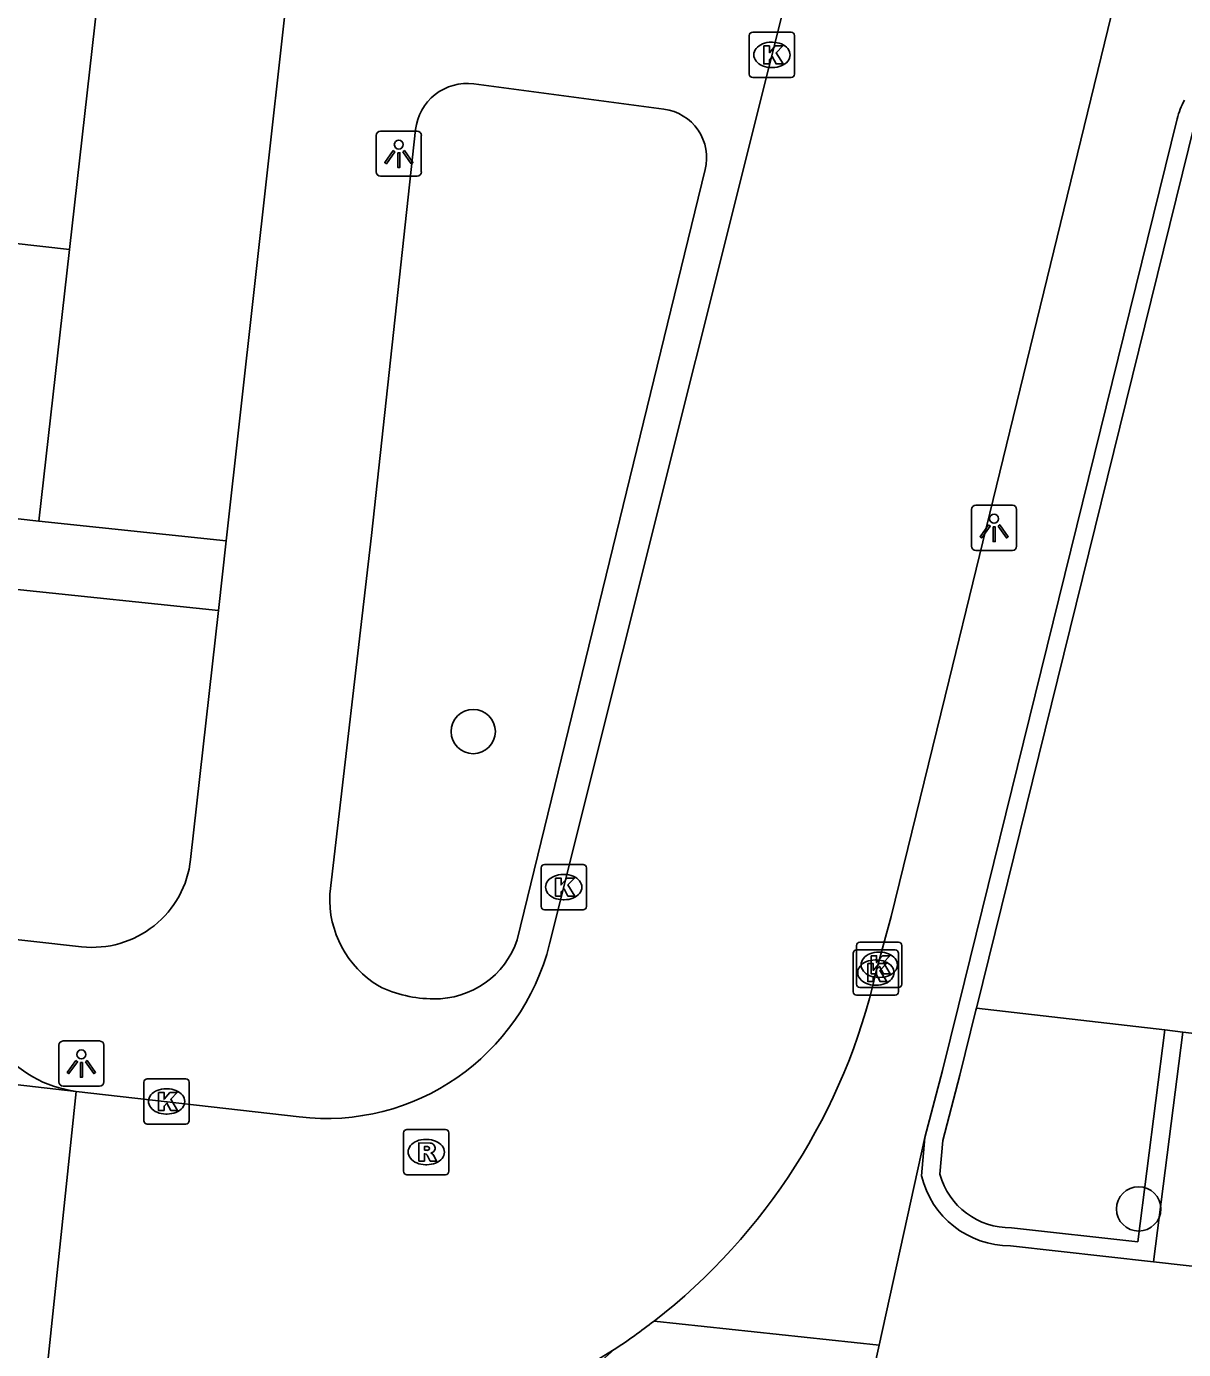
# Model space of a CAD drawing. Extents: x 162026 to 163499, y 387297 to 388169.
# Drawn here: x 162467.41 to 162492.97, y 387621.69 to 387650.92 of the extents above; entities that cross this region are included whole.
import ezdxf

# ---------------------------------------------------------------- set-up
doc = ezdxf.new("R2010")
doc.units = 0
for name, color, linetype in [('IMGEO_Boom', 7, 'Continuous'), ('IMGEO_Groenvoorziening', 7, 'Continuous'), ('IMGEO_Haag', 7, 'Continuous'), ('IMGEO_Kolk', 7, 'Continuous'), ('IMGEO_Lichtpunt', 7, 'Continuous'), ('IMGEO_Pand', 7, 'Continuous'), ('IMGEO_Rijbaan_lokaal_open', 7, 'Continuous'), ('IMGEO_Rioolput', 7, 'Continuous'), ('IMGEO_Voetpad_open', 7, 'Continuous')]:
    doc.layers.add(name, color=color, linetype=linetype)

msp = doc.modelspace()

# ---------------------------------------------------------------- linework, layer by layer
at = {"layer": 'IMGEO_Boom'}
for centre in [(162477.278, 387635.34), (162491.978, 387624.792)]:
    msp.add_circle(centre, 0.489, dxfattribs=at)
at = {"layer": 'IMGEO_Groenvoorziening'}
for points in [[(162492.553, 387628.747), (162488.396, 387629.232)], [(162498.966, 387628), (162492.95, 387628.701)]]:
    msp.add_lwpolyline(points, dxfattribs=at)
at = {"layer": 'IMGEO_Haag'}
for points in [[(162488.396, 387629.232), (162493.218, 387648.785)], [(162487.586, 387625.558), (162487.652, 387626.303), (162488.03, 387627.751), (162488.383, 387629.182), (162488.396, 387629.232)], [(162492.553, 387628.747), (162491.957, 387624.066), (162489.167, 387624.378)], [(162492.304, 387623.624), (162492.95, 387628.701)], [(162492.95, 387628.701), (162492.553, 387628.747)]]:
    msp.add_lwpolyline(points, dxfattribs=at)
msp.add_arc((162489.139, 387625.989), 1.612, 195.5246, 271.0028, dxfattribs=at)
at = {"layer": 'IMGEO_Kolk'}
for p, q in [((162483.451, 387650.793), (162484.303, 387650.793)), ((162483.376, 387649.867), (162483.376, 387650.719)), ((162483.864, 387650.573), (162483.889, 387650.573)), ((162484.377, 387650.719), (162484.377, 387649.867)), ((162483.887, 387650.013), (162483.862, 387650.013)), ((162484.303, 387649.793), (162483.451, 387649.793)), ((162478.851, 387632.404), (162479.703, 387632.404)), ((162478.776, 387631.478), (162478.776, 387632.33)), ((162479.264, 387632.184), (162479.289, 387632.184)), ((162479.777, 387632.33), (162479.777, 387631.478)), ((162479.287, 387631.624), (162479.262, 387631.624)), ((162479.703, 387631.404), (162478.851, 387631.404)), ((162485.746, 387629.762), (162485.746, 387630.614)), ((162485.821, 387630.688), (162486.673, 387630.688)), ((162486.747, 387630.614), (162486.747, 387629.762)), ((162485.671, 387629.589), (162485.671, 387630.441)), ((162485.746, 387630.515), (162486.598, 387630.515)), ((162486.234, 387630.468), (162486.259, 387630.468)), ((162486.672, 387630.441), (162486.672, 387629.589)), ((162486.159, 387630.295), (162486.184, 387630.295)), ((162486.182, 387629.735), (162486.157, 387629.735)), ((162486.257, 387629.908), (162486.232, 387629.908)), ((162486.598, 387629.515), (162485.746, 387629.515)), ((162486.673, 387629.688), (162485.821, 387629.688)), ((162470.003, 387626.743), (162470.003, 387627.595)), ((162470.078, 387627.669), (162470.93, 387627.669)), ((162470.491, 387627.449), (162470.516, 387627.449)), ((162471.004, 387627.595), (162471.004, 387626.743)), ((162470.514, 387626.889), (162470.489, 387626.889)), ((162470.93, 387626.669), (162470.078, 387626.669))]:
    msp.add_line(p, q, dxfattribs=at)
for points in [[(162483.451, 387650.793), (162484.303, 387650.793)], [(162483.376, 387649.867), (162483.376, 387650.719)], [(162483.697, 387650.493), (162483.82, 387650.493), (162483.82, 387650.342), (162483.95, 387650.493), (162484.114, 387650.493), (162483.968, 387650.342), (162484.121, 387650.093), (162483.969, 387650.093), (162483.884, 387650.257), (162483.82, 387650.19), (162483.82, 387650.093), (162483.697, 387650.093), (162483.697, 387650.493)], [(162484.377, 387650.719), (162484.377, 387649.867)], [(162484.303, 387649.793), (162483.451, 387649.793)], [(162478.851, 387632.404), (162479.703, 387632.404)], [(162478.776, 387631.478), (162478.776, 387632.33)], [(162479.097, 387632.104), (162479.22, 387632.104), (162479.22, 387631.953), (162479.35, 387632.104), (162479.514, 387632.104), (162479.368, 387631.953), (162479.521, 387631.704), (162479.369, 387631.704), (162479.284, 387631.868), (162479.22, 387631.801), (162479.22, 387631.704), (162479.097, 387631.704), (162479.097, 387632.104)], [(162479.777, 387632.33), (162479.777, 387631.478)], [(162479.703, 387631.404), (162478.851, 387631.404)], [(162485.746, 387629.762), (162485.746, 387630.614)], [(162485.821, 387630.688), (162486.673, 387630.688)], [(162486.747, 387630.614), (162486.747, 387629.762)], [(162485.671, 387629.589), (162485.671, 387630.441)], [(162485.746, 387630.515), (162486.598, 387630.515)], [(162486.067, 387630.388), (162486.19, 387630.388), (162486.19, 387630.237), (162486.32, 387630.388), (162486.484, 387630.388), (162486.338, 387630.237), (162486.491, 387629.988), (162486.339, 387629.988), (162486.254, 387630.152), (162486.19, 387630.085), (162486.19, 387629.988), (162486.067, 387629.988), (162486.067, 387630.388)], [(162486.672, 387630.441), (162486.672, 387629.589)], [(162485.992, 387630.215), (162486.115, 387630.215), (162486.115, 387630.064), (162486.245, 387630.215), (162486.409, 387630.215), (162486.263, 387630.064), (162486.416, 387629.815), (162486.264, 387629.815), (162486.179, 387629.979), (162486.115, 387629.912), (162486.115, 387629.815), (162485.992, 387629.815), (162485.992, 387630.215)], [(162486.598, 387629.515), (162485.746, 387629.515)], [(162486.673, 387629.688), (162485.821, 387629.688)], [(162470.003, 387626.743), (162470.003, 387627.595)], [(162470.078, 387627.669), (162470.93, 387627.669)], [(162471.004, 387627.595), (162471.004, 387626.743)], [(162470.324, 387627.369), (162470.447, 387627.369), (162470.447, 387627.218), (162470.577, 387627.369), (162470.741, 387627.369), (162470.595, 387627.218), (162470.748, 387626.969), (162470.596, 387626.969), (162470.511, 387627.133), (162470.447, 387627.066), (162470.447, 387626.969), (162470.324, 387626.969), (162470.324, 387627.369)], [(162470.93, 387626.669), (162470.078, 387626.669)]]:
    msp.add_lwpolyline(points, dxfattribs=at)
for centre, start, end in [((162483.453, 387650.717), 91.552, 178.448), ((162483.453, 387650.717), 91.552, 178.448), ((162484.301, 387650.717), 1.552, 88.448), ((162484.301, 387650.717), 1.552, 88.448), ((162483.453, 387649.869), 181.552, 268.448), ((162483.453, 387649.869), 181.552, 268.448), ((162484.301, 387649.869), 271.552, 358.448), ((162484.301, 387649.869), 271.552, 358.448), ((162478.853, 387632.328), 91.552, 178.448), ((162478.853, 387632.328), 91.552, 178.448), ((162479.701, 387632.328), 1.552, 88.448), ((162479.701, 387632.328), 1.552, 88.448), ((162478.853, 387631.48), 181.552, 268.448), ((162478.853, 387631.48), 181.552, 268.448), ((162479.701, 387631.48), 271.552, 358.448), ((162479.701, 387631.48), 271.552, 358.448), ((162485.823, 387630.612), 91.552, 178.448), ((162485.823, 387630.612), 91.552, 178.448), ((162486.671, 387630.612), 1.552, 88.448), ((162486.671, 387630.612), 1.552, 88.448), ((162485.748, 387630.439), 91.552, 178.448), ((162485.748, 387630.439), 91.552, 178.448), ((162486.596, 387630.439), 1.552, 88.448), ((162486.596, 387630.439), 1.552, 88.448), ((162485.823, 387629.764), 181.552, 268.448), ((162485.823, 387629.764), 181.552, 268.448), ((162486.671, 387629.764), 271.552, 358.448), ((162486.671, 387629.764), 271.552, 358.448), ((162485.748, 387629.591), 181.552, 268.448), ((162485.748, 387629.591), 181.552, 268.448), ((162486.596, 387629.591), 271.552, 358.448), ((162486.596, 387629.591), 271.552, 358.448), ((162470.08, 387627.593), 91.552, 178.448), ((162470.08, 387627.593), 91.552, 178.448), ((162470.928, 387627.593), 1.552, 88.448), ((162470.928, 387627.593), 1.552, 88.448), ((162470.08, 387626.745), 181.552, 268.448), ((162470.08, 387626.745), 181.552, 268.448), ((162470.928, 387626.745), 271.552, 358.448), ((162470.928, 387626.745), 271.552, 358.448)]:
    msp.add_arc(centre, 0.0765, start, end, dxfattribs=at)
for centre, major_axis, ratio, start_param, end_param in [((162483.863, 387650.293), (-0.387, 0.002), 0.722429, 4.712389, 7.853982), ((162483.888, 387650.293), (-0.39, 0.002), 0.717154, 1.570796, 4.712389), ((162479.263, 387631.904), (-0.387, 0.002), 0.722429, 4.712389, 7.853982), ((162479.288, 387631.904), (-0.39, 0.002), 0.717154, 1.570796, 4.712389), ((162486.233, 387630.188), (-0.387, 0.002), 0.722429, 4.712389, 7.853982), ((162486.258, 387630.188), (-0.39, 0.002), 0.717154, 1.570796, 4.712389), ((162486.158, 387630.015), (-0.387, 0.002), 0.722429, 4.712389, 7.853982), ((162486.183, 387630.015), (-0.39, 0.002), 0.717154, 1.570796, 4.712389), ((162470.49, 387627.169), (-0.387, 0.002), 0.722429, 4.712389, 7.853982), ((162470.515, 387627.169), (-0.39, 0.002), 0.717154, 1.570796, 4.712389)]:
    msp.add_ellipse(centre, major_axis=major_axis, ratio=ratio, start_param=start_param, end_param=end_param, dxfattribs=at)
at = {"layer": 'IMGEO_Lichtpunt'}
for p, q in [((162475.135, 387648.514), (162475.135, 387647.707)), ((162475.135, 387648.514), (162475.135, 387647.707)), ((162476.037, 387648.609), (162475.229, 387648.609)), ((162476.037, 387648.609), (162475.229, 387648.609)), ((162476.131, 387647.707), (162476.131, 387648.514)), ((162476.131, 387647.707), (162476.131, 387648.514)), ((162475.229, 387647.613), (162476.037, 387647.613)), ((162475.229, 387647.613), (162476.037, 387647.613)), ((162488.286, 387640.246), (162488.286, 387639.439)), ((162488.286, 387640.246), (162488.286, 387639.439)), ((162489.188, 387640.341), (162488.38, 387640.341)), ((162489.188, 387640.341), (162488.38, 387640.341)), ((162489.282, 387639.439), (162489.282, 387640.246)), ((162489.282, 387639.439), (162489.282, 387640.246)), ((162488.38, 387639.345), (162489.188, 387639.345)), ((162488.38, 387639.345), (162489.188, 387639.345)), ((162468.123, 387628.409), (162468.123, 387627.602)), ((162468.123, 387628.409), (162468.123, 387627.602)), ((162469.025, 387628.504), (162468.217, 387628.504)), ((162469.025, 387628.504), (162468.217, 387628.504)), ((162469.119, 387627.602), (162469.119, 387628.409)), ((162469.119, 387627.602), (162469.119, 387628.409)), ((162468.217, 387627.508), (162469.025, 387627.508)), ((162468.217, 387627.508), (162469.025, 387627.508))]:
    msp.add_line(p, q, dxfattribs=at)
for points in [[(162475.509, 387648.178), (162475.548, 387648.15), (162475.36, 387647.888), (162475.322, 387647.915), (162475.509, 387648.178)], [(162475.721, 387648.15), (162475.759, 387648.177), (162475.946, 387647.915), (162475.907, 387647.887), (162475.721, 387648.15)], [(162475.611, 387648.13), (162475.658, 387648.13), (162475.658, 387647.808), (162475.611, 387647.808), (162475.611, 387648.13)], [(162488.66, 387639.91), (162488.699, 387639.882), (162488.511, 387639.62), (162488.473, 387639.647), (162488.66, 387639.91)], [(162488.762, 387639.862), (162488.809, 387639.862), (162488.809, 387639.54), (162488.762, 387639.54), (162488.762, 387639.862)], [(162488.872, 387639.882), (162488.91, 387639.909), (162489.097, 387639.647), (162489.058, 387639.619), (162488.872, 387639.882)], [(162468.497, 387628.073), (162468.536, 387628.045), (162468.348, 387627.783), (162468.31, 387627.81), (162468.497, 387628.073)], [(162468.599, 387628.025), (162468.646, 387628.025), (162468.646, 387627.703), (162468.599, 387627.703), (162468.599, 387628.025)], [(162468.709, 387628.045), (162468.747, 387628.072), (162468.934, 387627.81), (162468.895, 387627.782), (162468.709, 387628.045)]]:
    msp.add_lwpolyline(points, dxfattribs=at)
for centre in [(162475.634, 387648.312), (162488.785, 387640.044), (162468.622, 387628.207)]:
    msp.add_circle(centre, 0.0994, dxfattribs=at)
for centre, start, end in [((162475.229, 387648.514), 90, 180), ((162475.229, 387648.514), 90, 180), ((162476.037, 387648.514), 0, 90), ((162476.037, 387648.514), 0, 90), ((162475.229, 387647.707), 180, 270), ((162475.229, 387647.707), 180, 270), ((162476.037, 387647.707), 270, 0), ((162476.037, 387647.707), 270, 360), ((162488.38, 387640.246), 90, 180), ((162488.38, 387640.246), 90, 180), ((162489.188, 387640.246), 0, 90), ((162489.188, 387640.246), 0, 90), ((162488.38, 387639.439), 180, 270), ((162488.38, 387639.439), 180, 270), ((162489.188, 387639.439), 270, 0), ((162489.188, 387639.439), 270, 360), ((162468.217, 387628.409), 90, 180), ((162468.217, 387628.409), 90, 180), ((162469.025, 387628.409), 0, 90), ((162469.025, 387628.409), 0, 90), ((162468.217, 387627.602), 180, 270), ((162468.217, 387627.602), 180, 270), ((162469.025, 387627.602), 270, 0), ((162469.025, 387627.602), 270, 360)]:
    msp.add_arc(centre, 0.0946, start, end, dxfattribs=at)
at = {"layer": 'IMGEO_Pand'}
for points in [[(162469.03, 387651.945), (162468.359, 387645.992)], [(162459.506, 387646.989), (162468.359, 387645.992)], [(162468.359, 387645.992), (162467.683, 387639.99)], [(162467.683, 387639.99), (162462.715, 387640.55), (162459.724, 387640.887)]]:
    msp.add_lwpolyline(points, dxfattribs=at)
at = {"layer": 'IMGEO_Rijbaan_lokaal_open'}
for points in [[(162486.172, 387630.015), (162486.508, 387631.255), (162487.791, 387636.482), (162497.263, 387675.316), (162498.286, 387679.137), (162498.305, 387679.17), (162498.449, 387679.931), (162498.615, 387681.926), (162498.638, 387684.945)], [(162478.964, 387630.648), (162490.267, 387675.831)], [(162468.51, 387627.39), (162426.968, 387632.155), (162425.204, 387632.531)], [(162467.767, 387620.372), (162468.51, 387627.39)], [(162468.51, 387627.39), (162473.431, 387626.825)], [(162479.842, 387621.345), (162480.392, 387621.686)], [(162480.392, 387621.686), (162479.882, 387621.241)]]:
    msp.add_lwpolyline(points, dxfattribs=at)
for centre, radius, start, end in [((162474.023, 387631.883), 5.093, 263.3188, 345.9659), ((162472.996, 387632.989), 13.507, 307.7894, 347.2788), ((162473.44, 387632.354), 12.733, 303.0892, 307.9616)]:
    msp.add_arc(centre, radius, start, end, dxfattribs=at)
at = {"layer": 'IMGEO_Rioolput'}
for p, q in [((162475.814, 387626.55), (162476.666, 387626.55)), ((162475.739, 387625.624), (162475.739, 387626.476)), ((162476.227, 387626.33), (162476.252, 387626.33)), ((162476.74, 387626.476), (162476.74, 387625.624)), ((162476.25, 387625.77), (162476.225, 387625.77)), ((162476.666, 387625.55), (162475.814, 387625.55))]:
    msp.add_line(p, q, dxfattribs=at)
for points in [[(162475.814, 387626.55), (162476.666, 387626.55)], [(162475.739, 387625.624), (162475.739, 387626.476)], [(162476.328, 387626.248), (162476.076, 387626.25), (162476.076, 387625.85)], [(162476.74, 387626.476), (162476.74, 387625.624)], [(162476.076, 387625.85), (162476.2, 387625.85), (162476.2, 387626.012), (162476.211, 387626.012)], [(162476.254, 387626.169), (162476.2, 387626.169), (162476.2, 387626.088)], [(162476.2, 387626.088), (162476.252, 387626.088)], [(162476.258, 387625.983), (162476.329, 387625.85), (162476.469, 387625.85), (162476.404, 387625.976)], [(162476.666, 387625.55), (162475.814, 387625.55)]]:
    msp.add_lwpolyline(points, dxfattribs=at)
for centre, radius, start, end in [((162475.816, 387626.474), 0.0765, 91.552, 178.448), ((162475.816, 387626.474), 0.0765, 91.552, 178.448), ((162476.664, 387626.474), 0.0765, 1.552, 88.448), ((162476.664, 387626.474), 0.0765, 1.552, 88.448), ((162476.327, 387626.138), 0.109, 350.3612, 89.416), ((162476.21, 387625.959), 0.0533, 26.0293, 88.6989), ((162476.236, 387626.277), 0.19, 274.7715, 282.9687), ((162476.26, 387626.073), 0.0964, 77.0061, 93.1865), ((162476.274, 387626.13), 0.0378, 276.6634, 79.6772), ((162476.325, 387626.138), 0.112, 277.5842, 350.9817), ((162476.309, 387625.923), 0.108, 29.5134, 73.7905), ((162475.816, 387625.626), 0.0765, 181.552, 268.448), ((162475.816, 387625.626), 0.0765, 181.552, 268.448), ((162476.664, 387625.626), 0.0765, 271.552, 358.448), ((162476.664, 387625.626), 0.0765, 271.552, 358.448)]:
    msp.add_arc(centre, radius, start, end, dxfattribs=at)
for centre, major_axis, ratio, start_param, end_param in [((162476.226, 387626.05), (-0.387, 0.002), 0.722429, 4.712389, 7.853982), ((162476.251, 387626.05), (-0.39, 0.002), 0.717154, 1.570796, 4.712389)]:
    msp.add_ellipse(centre, major_axis=major_axis, ratio=ratio, start_param=start_param, end_param=end_param, dxfattribs=at)
at = {"layer": 'IMGEO_Voetpad_open'}
for points in [[(162471.82, 387639.553), (162478.34, 387698.075), (162483.821, 387745.82)], [(162477.288, 387649.65), (162481.492, 387649.094)], [(162492.83, 387648.881), (162487.995, 387629.278), (162487.642, 387627.849), (162487.257, 387626.372)], [(162474.111, 387631.745), (162475.027, 387639.67), (162476.003, 387648.642)], [(162482.403, 387647.762), (162478.25, 387630.741)], [(162467.683, 387639.99), (162471.82, 387639.553)], [(162471.648, 387638.013), (162471.82, 387639.553)], [(162467.134, 387638.486), (162471.648, 387638.013)], [(162471.648, 387638.013), (162471.035, 387632.515)], [(162468.626, 387630.586), (162466.313, 387630.843)], [(162487.257, 387626.372), (162486.245, 387621.779)], [(162487.257, 387626.372), (162487.182, 387625.525)], [(162489.147, 387623.978), (162492.304, 387623.624)], [(162498.399, 387622.941), (162492.304, 387623.624)], [(162486.245, 387621.779), (162481.273, 387622.315)], [(162485.888, 387620.156), (162486.245, 387621.779)]]:
    msp.add_lwpolyline(points, dxfattribs=at)
for centre, radius, start, end in [((162477.14, 387648.516), 1.144, 82.5463, 173.6775), ((162481.35, 387648.019), 1.084, 346.2607, 82.4784), ((162494.548, 387648.456), 1.77, 151.8249, 166.1188), ((162468.867, 387632.754), 2.181, 263.6576, 353.7142), ((162476.355, 387631.639), 2.247, 177.304, 238.9639), ((162476.436, 387631.348), 1.913, 268.9908, 341.5077), ((162468.833, 387629.96), 2.59, 174.1411, 262.8276), ((162476.406, 387632.194), 2.759, 244.0107, 269.9167), ((162489.139, 387625.99), 2.012, 193.3575, 270.2174)]:
    msp.add_arc(centre, radius, start, end, dxfattribs=at)

doc.saveas('drawing.dxf')
